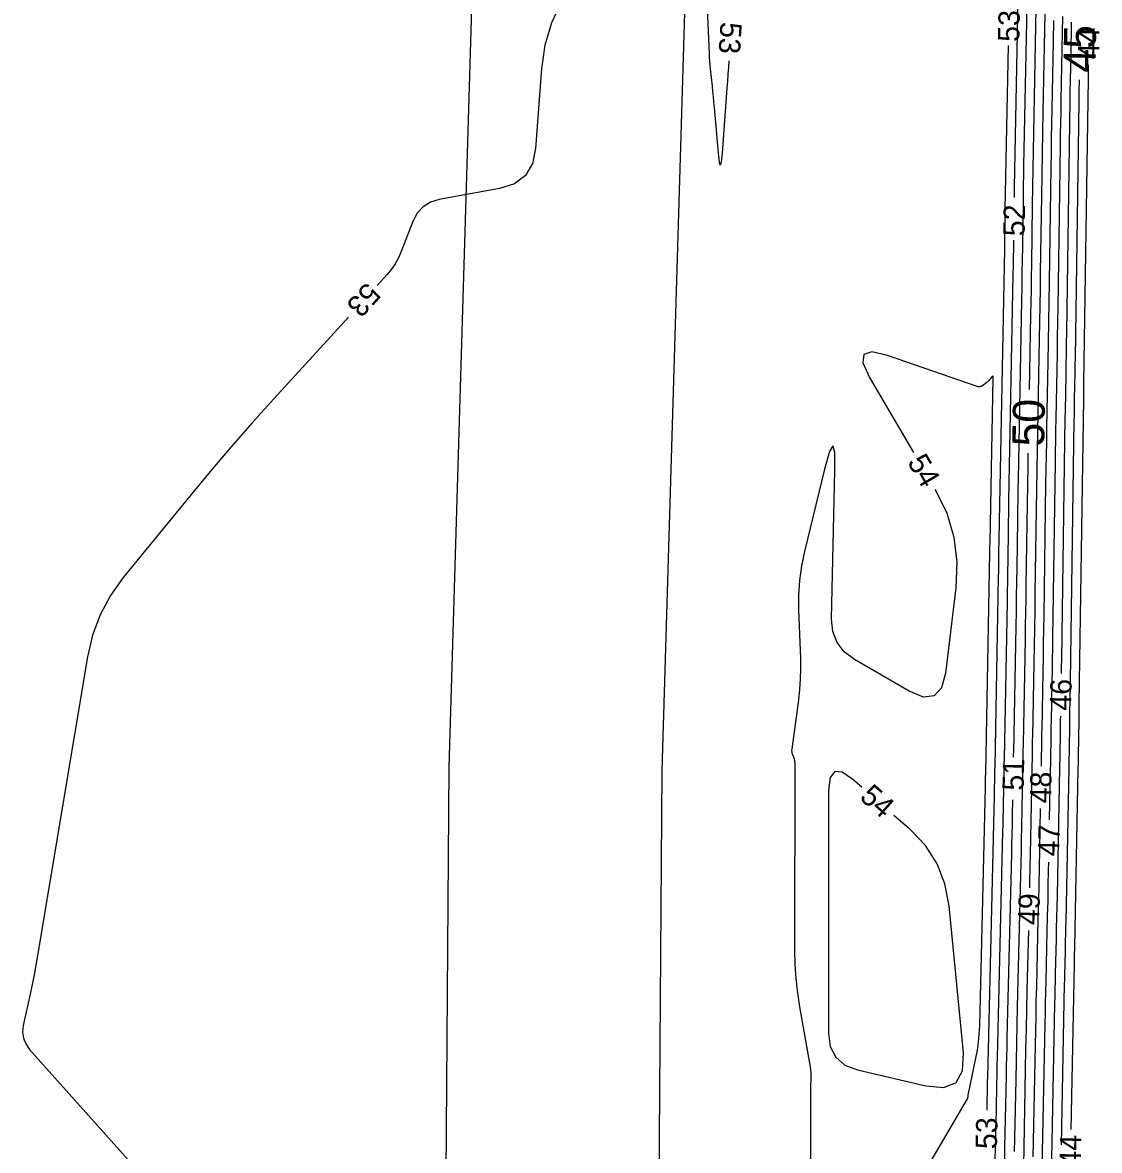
# Model space of a CAD drawing. Extents: x 2384780 to 2405861, y 547869 to 573706.
# Drawn here: x 2395604.9 to 2395706, y 553109.5 to 553215.4 of the extents above; entities that cross this region are included whole.
import ezdxf

# ---------------------------------------------------------------- set-up
doc = ezdxf.new("R2010")
doc.units = 0
for name, color, linetype in [('Old_Level_60', 7, 'Continuous'), ('Old_Level_61', 7, 'Continuous'), ('Prop Buffer Zone 1', 7, 'Continuous'), ('Prop Buffer Zone 2', 7, 'Continuous')]:
    doc.layers.add(name, color=color, linetype=linetype)

msp = doc.modelspace()

# ---------------------------------------------------------------- linework, layer by layer
at = {"layer": 'Old_Level_60'}
for points in [[(2395671.213, 553211.7775), (2395671.17625, 553211.202), (2395671.132, 553210.53825), (2395671.086, 553209.87475), (2395671.03775, 553209.21125), (2395670.58875, 553203.1275), (2395670.5035, 553202.27725), (2395670.415, 553201.9935), (2395670.32325, 553202.27625), (2395670.22825, 553203.1255), (2395669.8635, 553207.40375), (2395669.81925, 553207.907), (2395669.7725, 553208.40975), (2395669.72325, 553208.9125), (2395669.6715, 553209.41475), (2395669.49825, 553211.0555), (2395669.46375, 553211.4075), (2395669.43475, 553211.7595), (2395669.411, 553212.11225), (2395669.3925, 553212.46525), (2395668.73525, 553227.202)], [(2395698.0315, 553198.9555), (2395698.03775, 553199.3185), (2395698.04825, 553199.885), (2395698.48375, 553222.50225)], [(2395697.94975, 553146.40575), (2395697.94975, 553146.4175), (2395697.95225, 553146.55925), (2395697.9545, 553146.701), (2395697.95725, 553146.843), (2395698.18175, 553158.714), (2395698.20675, 553160.08325), (2395698.23025, 553161.45275), (2395698.2525, 553162.82225), (2395698.273, 553164.19175), (2395698.3375, 553168.6655), (2395698.35175, 553169.624), (2395698.36725, 553170.58275), (2395698.384, 553171.54125), (2395698.4015, 553172.49975), (2395698.72275, 553189.332), (2395698.74575, 553190.58525), (2395698.7675, 553191.8385), (2395698.78775, 553193.09175), (2395698.8065, 553194.345), (2395698.8655, 553198.43875), (2395698.87875, 553199.316), (2395698.893, 553200.19325), (2395698.90825, 553201.0705), (2395698.92475, 553201.94775), (2395699.27225, 553220.00075)], [(2395655.4975, 553217.34975), (2395654.5665, 553215.358), (2395653.94125, 553213.2505), (2395653.62175, 553211.02675), (2395653.07725, 553203.573), (2395652.7785, 553202.1395), (2395652.11475, 553201.03325), (2395651.08625, 553200.25425), (2395649.69325, 553199.80275), (2395644.03325, 553198.76825), (2395643.19525, 553198.51475), (2395642.50175, 553198.08675), (2395641.953, 553197.4845), (2395641.54875, 553196.70775), (2395640.4645, 553193.8855), (2395640.20675, 553193.2965), (2395639.898, 553192.739), (2395639.538, 553192.21325), (2395639.127, 553191.71875), (2395638.1865, 553190.6875)], [(2395700.87275, 553216.2285), (2395700.6955, 553207.02175), (2395700.65875, 553205.04875), (2395700.62425, 553203.07575), (2395700.59225, 553201.103), (2395700.56275, 553199.13), (2395700.4585, 553191.90125), (2395700.43525, 553190.35225), (2395700.41025, 553188.80325), (2395700.3835, 553187.2545), (2395700.35475, 553185.7055), (2395700.18975, 553177.05975), (2395700.1555, 553175.207), (2395700.1235, 553173.3545), (2395700.0935, 553171.50175), (2395700.06575, 553169.64875), (2395699.95225, 553161.779), (2395699.928, 553160.154), (2395699.90175, 553158.52925), (2395699.87375, 553156.90425), (2395699.844, 553155.2795), (2395699.71275, 553148.335), (2395699.70675, 553148.016), (2395699.7015, 553147.697), (2395699.69625, 553147.378), (2395699.6915, 553147.059), (2395699.6765, 553146.01675), (2395699.673, 553145.7935), (2395699.6695, 553145.57), (2395699.6655, 553145.34675), (2395699.66125, 553145.1235), (2395699.5355, 553138.76025), (2395699.50775, 553137.39675), (2395699.4785, 553136.03325), (2395699.448, 553134.66975), (2395699.435, 553134.118)], [(2395702.53675, 553215.94425), (2395702.51075, 553214.4465), (2395702.48275, 553212.9485), (2395702.3885, 553208.0555), (2395702.369, 553207.007), (2395702.35075, 553205.9585), (2395702.33375, 553204.91), (2395702.318, 553203.8615), (2395702.099, 553188.66075), (2395702.07725, 553187.2145), (2395702.05375, 553185.76825), (2395702.02875, 553184.32175), (2395702.002, 553182.8755), (2395701.912, 553178.151), (2395701.89325, 553177.13875), (2395701.87575, 553176.12625), (2395701.85925, 553175.11375), (2395701.84425, 553174.10125), (2395701.60675, 553157.63675), (2395701.5915, 553156.621), (2395701.57525, 553155.6055), (2395701.55775, 553154.58975), (2395701.539, 553153.57425), (2395701.466, 553149.7055), (2395701.458, 553149.27025), (2395701.4505, 553148.83475), (2395701.4435, 553148.39925), (2395701.437, 553147.96375), (2395701.4165, 553146.5415), (2395701.41175, 553146.2365), (2395701.40675, 553145.93175), (2395701.4015, 553145.627), (2395701.3955, 553145.32225), (2395701.30075, 553140.528)], [(2395701.6955, 553215.5715), (2395701.65925, 553213.62075), (2395701.5365, 553207.24825), (2395701.511, 553205.88275), (2395701.48725, 553204.51725), (2395701.465, 553203.1515), (2395701.4445, 553201.786), (2395701.28975, 553191.0495), (2395701.2615, 553189.1675), (2395701.23125, 553187.28575), (2395701.1985, 553185.404), (2395701.16375, 553183.522), (2395701.0465, 553177.375), (2395701.02225, 553176.0575), (2395700.99925, 553174.74025), (2395700.978, 553173.423), (2395700.95825, 553172.10575), (2395700.7795, 553159.70775), (2395700.75975, 553158.3875), (2395700.7385, 553157.06725), (2395700.71575, 553155.747), (2395700.6915, 553154.42675), (2395700.58925, 553149.02025), (2395700.5825, 553148.643), (2395700.576, 553148.266), (2395700.56975, 553147.88875), (2395700.56425, 553147.5115), (2395700.5465, 553146.279), (2395700.5425, 553146.015), (2395700.538, 553145.751), (2395700.535, 553145.57325)], [(2395703.361, 553215.4115), (2395703.344, 553214.3665), (2395703.326, 553213.3215), (2395703.3065, 553212.2765), (2395703.24075, 553208.86275), (2395703.227, 553208.13125), (2395703.21425, 553207.39975), (2395703.2025, 553206.66825), (2395703.1915, 553205.93675), (2395702.908, 553186.27225), (2395702.893, 553185.26125), (2395702.8765, 553184.2505), (2395702.859, 553183.23975), (2395702.8405, 553182.229), (2395702.7775, 553178.92725), (2395702.76425, 553178.21975), (2395702.752, 553177.51225), (2395702.7405, 553176.8045), (2395702.73, 553176.097), (2395702.434, 553155.56575), (2395702.42325, 553154.85475), (2395702.41375, 553154.2625)], [(2395695.45425, 553113.2475), (2395695.45975, 553113.501), (2395695.46775, 553113.895), (2395695.49325, 553115.182), (2395695.499, 553115.458), (2395695.50475, 553115.73375), (2395695.511, 553116.0095), (2395695.5175, 553116.28525), (2395696.12525, 553141.49675), (2395696.13425, 553141.88325), (2395696.143, 553142.27), (2395696.15125, 553142.6565), (2395696.159, 553143.043), (2395696.19125, 553144.6745), (2395696.193, 553144.7605), (2395696.1945, 553144.84675), (2395696.196, 553144.933), (2395696.19725, 553145.01925), (2395696.20125, 553145.30075), (2395696.20225, 553145.36125), (2395696.20325, 553145.4215), (2395696.20425, 553145.48175), (2395696.20525, 553145.54225), (2395696.542, 553163.346), (2395696.55125, 553163.86125), (2395696.56025, 553164.3765), (2395696.5685, 553164.8915), (2395696.57625, 553165.40675), (2395696.6005, 553167.08975), (2395696.606, 553167.45025), (2395696.61175, 553167.81075), (2395696.618, 553168.1715), (2395696.62475, 553168.532), (2395697.11325, 553194.1425), (2395697.12, 553194.508), (2395697.12625, 553194.8735), (2395697.13225, 553195.23925), (2395697.13775, 553195.60475), (2395697.15475, 553196.799), (2395697.15875, 553197.05475), (2395697.16275, 553197.31075), (2395697.16725, 553197.5665), (2395697.172, 553197.8225), (2395697.46875, 553213.227)], [(2395704.96225, 553211.42825), (2395704.961, 553211.35), (2395704.95875, 553211.21075), (2395704.95625, 553211.0715), (2395704.95375, 553210.93225), (2395704.945, 553210.4775), (2395704.943, 553210.38), (2395704.9415, 553210.2825), (2395704.93975, 553210.185), (2395704.93825, 553210.0875), (2395704.52625, 553181.49475), (2395704.52425, 553181.355), (2395704.522, 553181.21525), (2395704.5195, 553181.07575), (2395704.517, 553180.936), (2395704.50825, 553180.4795), (2395704.5065, 553180.38175), (2395704.50475, 553180.284), (2395704.50325, 553180.18625), (2395704.50175, 553180.08825), (2395704.0885, 553151.4235), (2395704.087, 553151.32175), (2395704.08525, 553151.22), (2395704.0835, 553151.11825), (2395704.08175, 553151.01625), (2395704.0755, 553150.684), (2395704.074, 553150.61275), (2395704.073, 553150.5415), (2395704.07175, 553150.47025), (2395704.07075, 553150.399), (2395704.031, 553147.65175), (2395704.02225, 553147.063), (2395704.0125, 553146.47425), (2395704.002, 553145.8855), (2395703.99075, 553145.297), (2395703.65975, 553128.5525), (2395703.65675, 553128.395), (2395703.65325, 553128.23725), (2395703.64975, 553128.07975), (2395703.646, 553127.922), (2395703.6335, 553127.407), (2395703.631, 553127.2965), (2395703.6285, 553127.18625), (2395703.62625, 553127.076), (2395703.624, 553126.9655), (2395703.31675, 553111.44225)], [(2395695.89575, 553094.978), (2395696.25675, 553109.80775), (2395696.2765, 553110.63825), (2395696.2955, 553111.46875), (2395696.31325, 553112.2995), (2395696.33025, 553113.13), (2395696.38375, 553115.84325), (2395696.39575, 553116.42475), (2395696.40825, 553117.00625), (2395696.42125, 553117.5875), (2395696.435, 553118.169), (2395696.947, 553139.41575), (2395696.96225, 553140.06325), (2395696.97675, 553140.71075), (2395696.99075, 553141.35825), (2395697.00375, 553142.00575), (2395697.05775, 553144.73875), (2395697.0605, 553144.88325), (2395697.06325, 553145.02775), (2395697.0655, 553145.172), (2395697.06775, 553145.3165), (2395697.0745, 553145.78825), (2395697.076, 553145.88925), (2395697.07775, 553145.9905), (2395697.0795, 553146.0915), (2395697.08125, 553146.1925), (2395697.36175, 553161.03), (2395697.379, 553161.97225), (2395697.39525, 553162.9145), (2395697.4105, 553163.857), (2395697.4245, 553164.79925), (2395697.469, 553167.8775), (2395697.47875, 553168.53725), (2395697.4895, 553169.19675), (2395697.501, 553169.85625), (2395697.51325, 553170.516), (2395697.918, 553191.73725), (2395697.933, 553192.54675), (2395697.947, 553193.356), (2395697.96, 553194.1655), (2395697.97175, 553194.956)], [(2395635.491, 553187.732), (2395628.48125, 553180.046), (2395626.46325, 553177.8025), (2395624.4765, 553175.53225), (2395622.521, 553173.23475), (2395620.59675, 553170.91025), (2395614.362, 553163.273), (2395613.1495, 553161.58075), (2395612.18425, 553159.77625), (2395611.466, 553157.86025), (2395610.995, 553155.83225), (2395606.31525, 553127.77225), (2395606.15775, 553126.862), (2395605.98875, 553125.954), (2395605.80825, 553125.048), (2395605.61675, 553124.14425), (2395604.972, 553121.19575), (2395604.905, 553120.5825), (2395604.98025, 553120.00675), (2395605.19775, 553119.46825), (2395605.55725, 553118.967), (2395620.113, 553102.66175)], [(2395689.339, 553107.00825), (2395693.61375, 553114.31325), (2395693.62975, 553114.34375), (2395693.643, 553114.37525), (2395693.65325, 553114.40775), (2395693.6605, 553114.4415), (2395693.68, 553114.553), (2395693.68425, 553114.577), (2395693.68875, 553114.60075), (2395693.69325, 553114.6245), (2395693.698, 553114.6485), (2395694.418, 553118.1455), (2395694.55525, 553118.897), (2395694.6585, 553119.65225), (2395694.728, 553120.41125), (2395694.76325, 553121.17425), (2395695.30325, 553143.578), (2395695.30625, 553143.7035), (2395695.309, 553143.829), (2395695.31175, 553143.9545), (2395695.31425, 553144.08), (2395695.32475, 553144.61), (2395695.32525, 553144.638), (2395695.32575, 553144.666), (2395695.32625, 553144.694), (2395695.32675, 553144.722), (2395695.328, 553144.8135), (2395695.32825, 553144.833), (2395695.32875, 553144.85275), (2395695.329, 553144.87225), (2395695.32925, 553144.89175), (2395695.722, 553165.66225), (2395695.72375, 553165.75025), (2395695.72525, 553165.83825), (2395695.7265, 553165.92625), (2395695.728, 553166.01425), (2395695.732, 553166.30175), (2395695.733, 553166.36325), (2395695.734, 553166.425), (2395695.735, 553166.4865), (2395695.73625, 553166.54825), (2395696.0315, 553182.02875), (2395696.023, 553182.1335), (2395695.9925, 553182.1785), (2395695.94, 553182.16425), (2395695.8655, 553182.0905), (2395695.58575, 553181.752), (2395695.52375, 553181.68175), (2395695.45775, 553181.616), (2395695.3875, 553181.5545), (2395695.313, 553181.4975), (2395694.953, 553181.23975), (2395694.87425, 553181.19525), (2395694.79225, 553181.17225), (2395694.70725, 553181.171), (2395694.619, 553181.191), (2395686.1235, 553184.117), (2395684.65225, 553184.458), (2395683.8795, 553184.227), (2395683.8055, 553183.42375), (2395684.42975, 553182.04875), (2395688.55275, 553175.01425)], [(2395690.5755, 553171.5635), (2395690.618, 553171.491), (2395691.675, 553169.31725), (2395692.3455, 553167.06325), (2395692.629, 553164.729), (2395692.52575, 553162.314), (2395691.557, 553154.2945), (2395691.18825, 553152.89925), (2395690.49725, 553152.151), (2395689.4835, 553152.04975), (2395688.14775, 553152.59525), (2395683.01025, 553155.57675), (2395682.05075, 553156.29475), (2395681.37325, 553157.17125), (2395680.978, 553158.20625), (2395680.86525, 553159.3995), (2395681.174, 553173.30925), (2395681.15075, 553175.04), (2395680.97925, 553175.63825), (2395680.65975, 553175.10425), (2395680.192, 553173.43775), (2395678.32025, 553165.7285), (2395678.039, 553164.369), (2395677.853, 553163.00025), (2395677.762, 553161.62175), (2395677.76625, 553160.2335), (2395677.9355, 553155.6835), (2395677.951, 553154.7095), (2395677.9245, 553153.7375), (2395677.8565, 553152.7675), (2395677.7465, 553151.7995)], [(2395677.7465, 553151.7995), (2395677.1205, 553147.16925), (2395677.111, 553147.04075), (2395677.11775, 553146.91425), (2395677.1405, 553146.7895), (2395677.17925, 553146.66675), (2395677.332, 553146.2685), (2395677.3605, 553146.18225), (2395677.381, 553146.09475), (2395677.39325, 553146.0055), (2395677.39725, 553145.91475), (2395677.386, 553128.27375), (2395677.41425, 553126.93625), (2395677.501, 553125.604), (2395677.646, 553124.27675), (2395677.849, 553122.9545), (2395678.8415, 553117.31925), (2395678.88075, 553117.05725), (2395678.90675, 553116.79425), (2395678.91925, 553116.53025), (2395678.91825, 553116.26525), (2395678.89325, 553115.39775), (2395678.8885, 553115.212), (2395678.88525, 553115.026), (2395678.883, 553114.84025), (2395678.88225, 553114.65425), (2395678.871, 553097.04175)], [(2395702.34025, 553150.26325), (2395702.3335, 553149.89725), (2395702.325, 553149.40375), (2395702.317, 553148.91), (2395702.30975, 553148.41625), (2395702.2865, 553146.80375), (2395702.28125, 553146.45825), (2395702.2755, 553146.1125), (2395702.2695, 553145.767), (2395702.26275, 553145.4215), (2395702.0245, 553133.37025), (2395702.00425, 553132.363), (2395701.9825, 553131.35575), (2395701.96, 553130.3485), (2395701.93625, 553129.34125), (2395701.857, 553126.05125), (2395701.84025, 553125.34625), (2395701.8245, 553124.64125), (2395701.80925, 553123.93625), (2395701.795, 553123.231), (2395701.41075, 553103.80875)], [(2395683.70975, 553143.57275), (2395682.86875, 553144.30975), (2395681.8675, 553144.997), (2395681.15225, 553145.05325), (2395680.7225, 553144.4785), (2395680.57875, 553143.27275), (2395680.56425, 553120.493), (2395680.73475, 553119.22075), (2395681.2485, 553118.2205), (2395682.1055, 553117.49225), (2395683.30525, 553117.03625)], [(2395697.11075, 553108.5635), (2395697.1395, 553109.83075), (2395697.16675, 553111.09775), (2395697.1925, 553112.365), (2395697.2745, 553116.5045), (2395697.2925, 553117.39175), (2395697.3115, 553118.27875), (2395697.3315, 553119.16575), (2395697.35225, 553120.05275), (2395697.76875, 553137.3345), (2395697.79025, 553138.243), (2395697.81075, 553139.1515), (2395697.83, 553140.06), (2395697.8485, 553140.9685), (2395697.877, 553142.4065)], [(2395683.30525, 553117.03625), (2395689.7055, 553115.54275), (2395691.3955, 553115.393), (2395692.54725, 553115.85825), (2395693.1605, 553116.93825), (2395693.2355, 553118.63325), (2395691.896, 553132.43975), (2395691.508, 553134.5115), (2395690.764, 553136.4005), (2395689.664, 553138.107), (2395688.20775, 553139.63075), (2395686.71775, 553140.9365)], [(2395700.45625, 553141.574), (2395700.37975, 553137.69875), (2395700.347, 553136.08625), (2395700.3125, 553134.474), (2395700.27625, 553132.86175), (2395700.23825, 553131.24975), (2395700.08375, 553124.84225), (2395700.0515, 553123.46925), (2395700.0205, 553122.09625), (2395699.99125, 553120.723), (2395699.96325, 553119.35), (2395699.756, 553108.8725)], [(2395701.22175, 553136.52875), (2395701.207, 553135.779), (2395701.178, 553134.34675), (2395701.14725, 553132.915), (2395701.115, 553131.483), (2395701.08125, 553130.051), (2395700.9685, 553125.3735), (2395700.945, 553124.371), (2395700.9225, 553123.36875), (2395700.901, 553122.36625), (2395700.8805, 553121.36375), (2395700.58325, 553106.34075)], [(2395699.339, 553130.11925), (2395699.20525, 553124.5685), (2395699.161, 553122.696), (2395699.119, 553120.82375), (2395699.07875, 553118.95125), (2395699.04075, 553117.0785), (2395698.895, 553109.7115), (2395698.863, 553108.133)]]:
    msp.add_lwpolyline(points, dxfattribs=at)
at = {"layer": 'Old_Level_61'}
for points in [[(2395700.079, 553218.45275), (2395699.8205, 553205.0285), (2395699.789, 553203.3315), (2395699.75925, 553201.6345), (2395699.73175, 553199.9375), (2395699.70625, 553198.2405), (2395699.6265, 553192.69675), (2395699.6085, 553191.50875), (2395699.5895, 553190.32075), (2395699.56875, 553189.133), (2395699.54675, 553187.945), (2395699.41325, 553180.94075)], [(2395704.09925, 553209.99875), (2395704.09275, 553209.67), (2395704.085, 553209.2555), (2395704.07775, 553208.84125), (2395704.07125, 553208.42675), (2395704.065, 553208.01225), (2395703.71725, 553183.8835), (2395703.7085, 553183.30825), (2395703.69925, 553182.733), (2395703.68925, 553182.15775), (2395703.67875, 553181.5825), (2395703.64275, 553179.7035), (2395703.6355, 553179.30075), (2395703.6285, 553178.898), (2395703.622, 553178.49525), (2395703.61575, 553178.09275), (2395703.26125, 553153.4945), (2395703.25525, 553153.08825), (2395703.24875, 553152.68175), (2395703.24175, 553152.2755), (2395703.23425, 553151.869), (2395703.209, 553150.5415), (2395703.20375, 553150.257), (2395703.199, 553149.9725), (2395703.19425, 553149.688), (2395703.19, 553149.4035), (2395703.15875, 553147.2265), (2395703.15175, 553146.76), (2395703.144, 553146.2935), (2395703.13575, 553145.827), (2395703.12675, 553145.3605), (2395702.84225, 553130.9615), (2395702.8305, 553130.379), (2395702.818, 553129.7965), (2395702.80475, 553129.214), (2395702.79125, 553128.63175), (2395702.74525, 553126.729), (2395702.73575, 553126.3215), (2395702.7265, 553125.91375), (2395702.71775, 553125.506), (2395702.7095, 553125.09825), (2395702.411, 553110.0135)], [(2395699.29925, 553174.94175), (2395699.2775, 553173.765), (2395699.24625, 553171.9685), (2395699.21725, 553170.172), (2395699.19025, 553168.37525), (2395699.10575, 553162.50625), (2395699.087, 553161.2485), (2395699.06675, 553159.991), (2395699.045, 553158.73325), (2395699.022, 553157.47575), (2395698.836, 553147.64975), (2395698.83125, 553147.389), (2395698.82675, 553147.12825), (2395698.82275, 553146.86725), (2395698.81875, 553146.6065), (2395698.8065, 553145.7545), (2395698.80375, 553145.57175), (2395698.80075, 553145.38925), (2395698.7975, 553145.20675), (2395698.794, 553145.02425), (2395698.69125, 553139.822), (2395698.6685, 553138.707), (2395698.64475, 553137.5925), (2395698.6195, 553136.47775), (2395698.59325, 553135.363), (2395698.29425, 553122.9585), (2395698.25425, 553121.25475), (2395698.216, 553119.55125), (2395698.1795, 553117.84725), (2395698.14475, 553116.1435), (2395698.03475, 553110.57775), (2395698.0105, 553109.385)]]:
    msp.add_lwpolyline(points, dxfattribs=at)
at = {"layer": 'Prop Buffer Zone 1'}
msp.add_lwpolyline([(2395675.4355, 553496.86225), (2395664.91125, 553145.137), (2395663.56275, 552959.93425)], dxfattribs=at)
at = {"layer": 'Prop Buffer Zone 2'}
msp.add_lwpolyline([(2395655.4445, 553497.4605), (2395644.9135, 553145.509), (2395643.58025, 552962.3995)], dxfattribs=at)

# ---------------------------------------------------------------- texts
at = {"layer": 'Old_Level_60'}
for s, rotation, p in [('53', 88.8970111, (2395698.47525, 553213.562)), ('53', 266.3447833, (2395670.4445, 553215.4795)), ('44', 89.1742556, (2395705.9695, 553211.93375)), ('52', 89.1457806, (2395698.97625, 553195.31125)), ('53', 227.6348639, (2395637.20875, 553191.0995)), ('54', 300.3756139, (2395687.921, 553174.11475)), ('46', 88.9454667, (2395703.3505, 553150.7645)), ('51', 88.9583111, (2395698.89575, 553143.25425)), ('48', 88.8727278, (2395701.466, 553142.0505)), ('54', 318.76735, (2395683.39375, 553142.52)), ('47', 88.8677222, (2395702.23275, 553137.07575)), ('49', 88.6256139, (2395700.35125, 553130.61475)), ('53', 88.6236, (2395696.36725, 553109.579)), ('44', 88.8664167, (2395704.24775, 553107.943))]:
    msp.add_text(s, height=2, rotation=rotation, dxfattribs=at).set_placement(p)
at = {"layer": 'Old_Level_61'}
for s, rotation, p in [('45', 89.0456056, (2395705.61625, 553210.6705)), ('50', 88.910725, (2395700.811, 553175.55125))]:
    msp.add_text(s, height=3, rotation=rotation, dxfattribs=at).set_placement(p)

doc.saveas('drawing.dxf')
